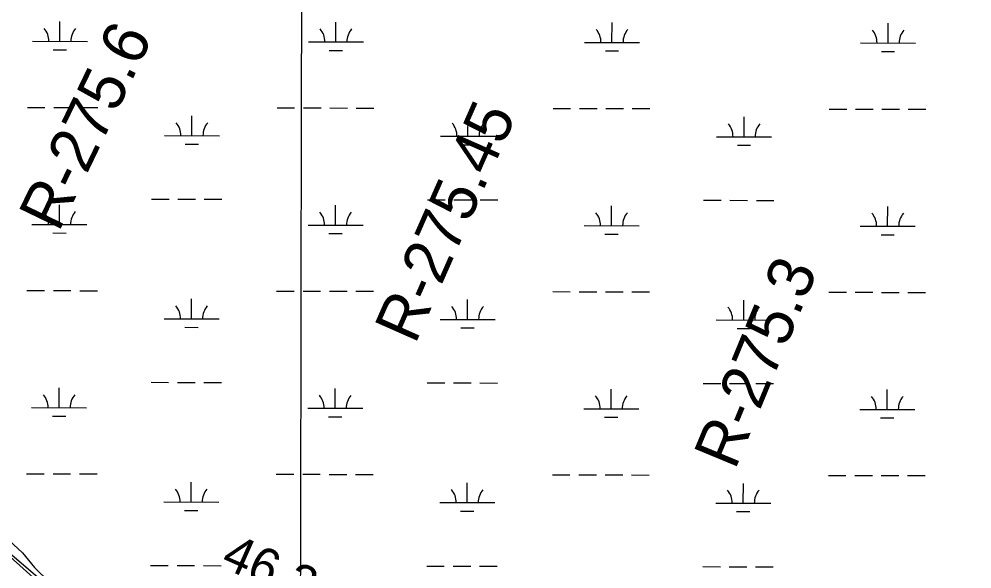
# Model space of a CAD drawing. Extents: x 3187622 to 3225504, y 800805 to 826213.
# Drawn here: x 3207011 to 3208743, y 814417 to 815415 of the extents above; entities that cross this region are included whole.
import ezdxf

# ---------------------------------------------------------------- set-up
doc = ezdxf.new("R2010")
doc.units = 0
for name, color, linetype in [('V-GRID-MAJR', 7, 'Continuous'), ('V-RIVR-RANG', 7, 'Continuous'), ('V-RIVR-RANG-IDEN', 7, 'Continuous'), ('V-ROAD-CNTR', 7, 'Continuous'), ('V-WETL-SWMP', 7, 'Continuous')]:
    doc.layers.add(name, color=color, linetype=linetype)

msp = doc.modelspace()

# ---------------------------------------------------------------- linework, layer by layer
at = {"layer": 'V-GRID-MAJR'}
msp.add_spline([(3207506.7, 806215.5), (3207519, 812274.2), (3207531.4, 818336.4), (3207543.7, 824398.7), (3207543.7, 824402.1)], degree=3, dxfattribs=at)
at = {"layer": 'V-ROAD-CNTR'}
for points in [[(3206972.6, 814463.5), (3207040.4, 814406.1), (3207095.3, 814361.8), (3207141.5, 814331.7), (3207200.4, 814300.7), (3207302.7, 814258), (3207436.9, 814211.8), (3207486.8, 814192.5), (3207561.9, 814157.6), (3207679.3, 814095), (3207733.6, 814069), (3207792, 814034.8), (3207834.4, 814008.7), (3207858.8, 813998.2), (3207892.7, 813987.6), (3207983.4, 813962.9), (3208086.2, 813932.8), (3208201.1, 813905.1), (3208337.5, 813867.7), (3208422.3, 813853.2), (3208463.9, 813844.5), (3208612.3, 813801.2), (3208706.5, 813766.8), (3208756, 813741.8)], [(3206982.9, 814449.7), (3207287.9, 814175.8)]]:
    msp.add_lwpolyline(points, dxfattribs=at)
at = {"layer": 'V-WETL-SWMP'}
for p, q in [((3207085.1, 815375), (3207085.2, 815411)), ((3207587, 815374), (3207587.1, 815410)), ((3208088.9, 815373), (3208089, 815409)), ((3208590.8, 815372), (3208590.9, 815408)), ((3207035.1, 815375.1), (3207135.1, 815374.9)), ((3207537, 815374.1), (3207637, 815373.9)), ((3208038.9, 815373.1), (3208138.9, 815372.9)), ((3208540.8, 815372.1), (3208640.8, 815371.9)), ((3207073.1, 815359.6), (3207097.1, 815359.6)), ((3207575, 815358.6), (3207599, 815358.6)), ((3208076.9, 815357.6), (3208100.9, 815357.5)), ((3208578.8, 815356.6), (3208602.8, 815356.5)), ((3207026, 815255.1), (3207058, 815255)), ((3207074, 815255), (3207106, 815254.9)), ((3207122, 815254.9), (3207154, 815254.8)), ((3207479.9, 815254.2), (3207511.9, 815254.1)), ((3207527.9, 815254.1), (3207559.9, 815254)), ((3207575.9, 815254), (3207607.9, 815253.9)), ((3207623.9, 815253.9), (3207655.9, 815253.8)), ((3207981.8, 815253.1), (3208013.8, 815253.1)), ((3208029.8, 815253), (3208061.8, 815253)), ((3208077.8, 815252.9), (3208109.8, 815252.9)), ((3208125.8, 815252.8), (3208157.8, 815252.8)), ((3208483.7, 815252.1), (3208515.7, 815252.1)), ((3208531.7, 815252), (3208563.7, 815252)), ((3208579.7, 815251.9), (3208611.7, 815251.9)), ((3208627.7, 815251.8), (3208659.7, 815251.8)), ((3207325.2, 815203.7), (3207325.3, 815239.7)), ((3207827.1, 815202.7), (3207827.2, 815238.7)), ((3208329, 815201.7), (3208329.1, 815237.7)), ((3207275.2, 815203.8), (3207375.2, 815203.6)), ((3207777.1, 815202.8), (3207877.1, 815202.6)), ((3208279, 815201.8), (3208379, 815201.6)), ((3207313.2, 815188.3), (3207337.2, 815188.3)), ((3207815.1, 815187.3), (3207839.1, 815187.3)), ((3208317, 815186.3), (3208341, 815186.2)), ((3207084.4, 815042.4), (3207084.5, 815078.4)), ((3207251.6, 815088.5), (3207283.6, 815088.4)), ((3207299.6, 815088.4), (3207331.6, 815088.3)), ((3207347.6, 815088.3), (3207379.6, 815088.2)), ((3207586.3, 815041.3), (3207586.4, 815077.3)), ((3207753.5, 815087.4), (3207785.5, 815087.4)), ((3207801.5, 815087.3), (3207833.5, 815087.3)), ((3207849.5, 815087.2), (3207881.5, 815087.2)), ((3208255.4, 815086.4), (3208287.4, 815086.3)), ((3208303.4, 815086.3), (3208335.4, 815086.2)), ((3208351.4, 815086.2), (3208383.4, 815086.1)), ((3208088.2, 815040.3), (3208088.3, 815076.3)), ((3208590.1, 815039.3), (3208590.2, 815075.3)), ((3207034.4, 815042.5), (3207134.4, 815042.3)), ((3207072.4, 815027), (3207096.4, 815026.9)), ((3207536.3, 815041.4), (3207636.3, 815041.2)), ((3207574.3, 815025.9), (3207598.3, 815025.9)), ((3208038.2, 815040.4), (3208138.2, 815040.2)), ((3208540.1, 815039.4), (3208640.1, 815039.2)), ((3208076.2, 815024.9), (3208100.2, 815024.9)), ((3208578.1, 815023.9), (3208602.1, 815023.8)), ((3207025.3, 814922.4), (3207057.3, 814922.3)), ((3207073.3, 814922.3), (3207105.3, 814922.3)), ((3207121.3, 814922.2), (3207153.3, 814922.2)), ((3207479.2, 814921.5), (3207511.2, 814921.4)), ((3207527.2, 814921.4), (3207559.2, 814921.3)), ((3207324.5, 814871.1), (3207324.6, 814907.1)), ((3207575.2, 814921.3), (3207607.2, 814921.2)), ((3207623.2, 814921.2), (3207655.2, 814921.1)), ((3207826.5, 814870), (3207826.5, 814906)), ((3207981.1, 814920.5), (3208013.1, 814920.4)), ((3208029.1, 814920.4), (3208061.1, 814920.3)), ((3208077.1, 814920.3), (3208109.1, 814920.2)), ((3208125.1, 814920.2), (3208157.1, 814920.1)), ((3208328.4, 814869), (3208328.4, 814905)), ((3208483.1, 814919.4), (3208515.1, 814919.4)), ((3208531.1, 814919.3), (3208563.1, 814919.3)), ((3208579.1, 814919.2), (3208611.1, 814919.2)), ((3208627.1, 814919.2), (3208659.1, 814919.1)), ((3207274.5, 814871.2), (3207374.5, 814871)), ((3207776.5, 814870.1), (3207876.5, 814869.9)), ((3207312.5, 814855.7), (3207336.5, 814855.6)), ((3207814.4, 814854.6), (3207838.4, 814854.6)), ((3208278.4, 814869.1), (3208378.4, 814868.9)), ((3208316.3, 814853.6), (3208340.3, 814853.6)), ((3207250.9, 814755.8), (3207282.9, 814755.7)), ((3207298.9, 814755.7), (3207330.9, 814755.6)), ((3207346.9, 814755.6), (3207378.9, 814755.5)), ((3207752.8, 814754.8), (3207784.8, 814754.7)), ((3207800.8, 814754.7), (3207832.8, 814754.6)), ((3207848.8, 814754.6), (3207880.8, 814754.5)), ((3208254.7, 814753.7), (3208286.7, 814753.7)), ((3208302.7, 814753.6), (3208334.7, 814753.6)), ((3208350.7, 814753.5), (3208382.7, 814753.5)), ((3207083.7, 814709.7), (3207083.8, 814745.7)), ((3207585.7, 814708.7), (3207585.7, 814744.7)), ((3208087.6, 814707.6), (3208087.6, 814743.6)), ((3208589.5, 814706.6), (3208589.5, 814742.6)), ((3207033.7, 814709.8), (3207133.7, 814709.6)), ((3207535.7, 814708.8), (3207635.7, 814708.6)), ((3208037.6, 814707.7), (3208137.6, 814707.5)), ((3208539.5, 814706.7), (3208639.5, 814706.5)), ((3207071.7, 814694.3), (3207095.7, 814694.2)), ((3207573.6, 814693.3), (3207597.6, 814693.2)), ((3208075.5, 814692.2), (3208099.5, 814692.2)), ((3208577.4, 814691.2), (3208601.4, 814691.2)), ((3207024.7, 814589.7), (3207056.7, 814589.7)), ((3207072.7, 814589.6), (3207104.7, 814589.6)), ((3207120.7, 814589.5), (3207152.7, 814589.5)), ((3207478.6, 814588.8), (3207510.6, 814588.8)), ((3207526.6, 814588.7), (3207558.6, 814588.7)), ((3207574.6, 814588.6), (3207606.6, 814588.6)), ((3207622.6, 814588.5), (3207654.6, 814588.5)), ((3207980.5, 814587.8), (3208012.5, 814587.7)), ((3208028.5, 814587.7), (3208060.5, 814587.6)), ((3208076.5, 814587.6), (3208108.5, 814587.5)), ((3208124.5, 814587.5), (3208156.5, 814587.4)), ((3208482.4, 814586.8), (3208514.4, 814586.7)), ((3208530.4, 814586.7), (3208562.4, 814586.6)), ((3208578.4, 814586.6), (3208610.4, 814586.5)), ((3208626.4, 814586.5), (3208658.4, 814586.4)), ((3207323.9, 814538.4), (3207323.9, 814574.4)), ((3207825.8, 814537.4), (3207825.8, 814573.4)), ((3208327.7, 814536.3), (3208327.8, 814572.3)), ((3207273.9, 814538.5), (3207373.9, 814538.3)), ((3207311.8, 814523), (3207335.8, 814522.9)), ((3207775.8, 814537.5), (3207875.8, 814537.3)), ((3208277.7, 814536.4), (3208377.7, 814536.2)), ((3207813.7, 814522), (3207837.7, 814521.9)), ((3208315.6, 814520.9), (3208339.6, 814520.9)), ((3207250.2, 814423.1), (3207282.2, 814423)), ((3207298.2, 814423), (3207330.2, 814422.9)), ((3207346.2, 814422.9), (3207378.2, 814422.8)), ((3207752.1, 814422.1), (3207784.1, 814422)), ((3207800.1, 814422), (3207832.1, 814421.9)), ((3207848.1, 814421.9), (3207880.1, 814421.8)), ((3208254, 814421.1), (3208286, 814421)), ((3208302, 814421), (3208334, 814420.9)), ((3208350, 814420.9), (3208382, 814420.8))]:
    msp.add_line(p, q, dxfattribs=at)
msp.add_lwpolyline([(3206905.1, 814548.8), (3207017.4, 814446.3), (3207039, 814419.2), (3207066.6, 814392.5), (3207144.1, 814337.9), (3207293.2, 814263.6), (3207456, 814207.4), (3207567.2, 814154.9), (3207675.1, 814102.2), (3207783.3, 814039.8), (3207855.9, 814010.4), (3207955.2, 813988), (3208133.7, 813948.6), (3208142.1, 813946.8), (3208184.5, 813936.7), (3208324.8, 813907.8), (3208505.1, 813865.6), (3208555.4, 813859.5), (3208688.4, 813831), (3208828.5, 813800.5)], dxfattribs=at)
for centre, start, end in [((3207029.9, 815375.6), 359.1115, 40.6551), ((3207140.3, 815375.4), 139.1115, 180.6551), ((3207531.8, 815374.6), 359.1115, 40.6551), ((3207642.2, 815374.4), 139.1115, 180.6551), ((3208033.7, 815373.6), 359.1115, 40.6551), ((3208144.2, 815373.4), 139.1115, 180.6551), ((3208535.6, 815372.6), 359.1115, 40.6551), ((3208646.1, 815372.3), 139.1115, 180.6551), ((3207270, 815204.3), 359.1115, 40.6551), ((3207380.5, 815204.1), 139.1115, 180.6551), ((3207771.9, 815203.3), 359.1115, 40.6551), ((3207882.4, 815203.1), 139.1115, 180.6551), ((3208273.8, 815202.3), 359.1115, 40.6551), ((3208384.3, 815202.1), 139.1115, 180.6551), ((3207029.2, 815043), 359.1115, 40.6551), ((3207139.7, 815042.7), 139.1115, 180.6551), ((3207531.1, 815041.9), 359.1115, 40.6551), ((3207641.6, 815041.7), 139.1115, 180.6551), ((3208033, 815040.9), 359.1115, 40.6551), ((3208143.5, 815040.7), 139.1115, 180.6551), ((3208534.9, 815039.9), 359.1115, 40.6551), ((3208645.4, 815039.7), 139.1115, 180.6551), ((3207269.3, 814871.6), 359.1115, 40.6551), ((3207379.8, 814871.4), 139.1115, 180.6551), ((3207771.2, 814870.6), 359.1115, 40.6551), ((3207881.7, 814870.4), 139.1115, 180.6551), ((3208273.1, 814869.6), 359.1115, 40.6551), ((3208383.6, 814869.4), 139.1115, 180.6551), ((3207028.5, 814710.3), 359.1115, 40.6551), ((3207139, 814710.1), 139.1115, 180.6551), ((3207530.4, 814709.3), 359.1115, 40.6551), ((3207640.9, 814709), 139.1115, 180.6551), ((3208032.3, 814708.2), 359.1115, 40.6551), ((3208142.8, 814708), 139.1115, 180.6551), ((3208534.2, 814707.2), 359.1115, 40.6551), ((3208644.7, 814707), 139.1115, 180.6551), ((3207268.6, 814539), 359.1115, 40.6551), ((3207379.1, 814538.8), 139.1115, 180.6551), ((3207770.5, 814538), 359.1115, 40.6551), ((3207881, 814537.7), 139.1115, 180.6551), ((3208272.4, 814536.9), 359.1115, 40.6551), ((3208382.9, 814536.7), 139.1115, 180.6551)]:
    msp.add_arc(centre, 35.2, start, end, dxfattribs=at)

# ---------------------------------------------------------------- texts
at = {"layer": 'V-RIVR-RANG'}
msp.add_text('46.2', height=67, rotation=335.9983, dxfattribs=at).set_placement((3207375.2, 814421.6))
at = {"layer": 'V-RIVR-RANG-IDEN'}
for s, rotation, p in [('R-275.6', 64.2256, (3207082.6, 815026.7)), ('R-275.45', 66.1401, (3207730.9, 814823.1)), ('R-275.3', 67.4969, (3208312.4, 814594.9))]:
    msp.add_text(s, height=83, rotation=rotation, dxfattribs=at).set_placement(p)

doc.saveas('drawing.dxf')
